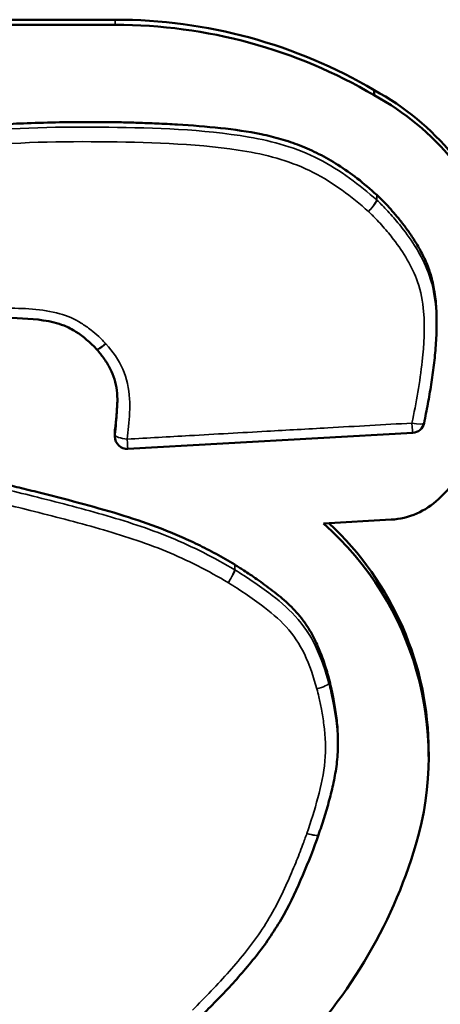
# Model space of a CAD drawing. Header units: inches. Extents: x 1.9 to 64.4, y 1.6 to 69.2.
# Tile 317 of 328: x 54.148 to 54.319, y 62.343 to 62.742. Entities that reach past the tile are written whole.
import ezdxf

# ---------------------------------------------------------------- set-up
doc = ezdxf.new("R2010")
doc.units = ezdxf.units.IN
doc.header["$MEASUREMENT"] = 0
doc.layers.add('Visible (ANSI)', color=7, linetype='Continuous', lineweight=50)
doc.layers.add('Visible Narrow (ANSI)', color=7, linetype='Continuous', lineweight=35)

msp = doc.modelspace()

# ---------------------------------------------------------------- linework, layer by layer
at = {"layer": 'Visible (ANSI)'}
for p, q in [((54.18716422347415, 62.74247216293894), (54.14087903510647, 62.74247216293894)), ((54.14087903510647, 62.74039304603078), (54.18716422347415, 62.74039304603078)), ((54.29228392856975, 62.71180972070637), (54.29228392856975, 62.71388883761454)), ((54.31754029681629, 62.62065864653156), (54.31754029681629, 62.61857952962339)), ((54.18698761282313, 62.57552872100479), (54.18698761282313, 62.5734496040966)), ((54.30784986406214, 62.57497160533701), (54.19226896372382, 62.56845752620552)), ((54.29907576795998, 62.5397937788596), (54.27168911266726, 62.5382502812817)), ((54.27749794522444, 62.4504794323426), (54.27749794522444, 62.44840031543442)), ((54.31433499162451, 62.44369323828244), (54.31433499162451, 62.44577235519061))]:
    msp.add_line(p, q, dxfattribs=at)
for centre, radius, start, end in [((54.30756851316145, 62.5799636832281), 0.0049999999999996, 273.2257476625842, 348.1967755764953), ((54.19198761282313, 62.5734496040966), 0.0049999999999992, 180, 273.225747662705), ((54.26490990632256, 62.41363112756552), 0.0050000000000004, 340.9676212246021, 341.3209260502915)]:
    msp.add_arc(centre, radius, start, end, dxfattribs=at)
for centre, major_axis, ratio, start_param, end_param in [((54.18716422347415, 62.54323902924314), (-0.2036841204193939, -1.68e-14), 0.978147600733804, 4.170107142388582, 4.712388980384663), ((54.18716422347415, 62.54115991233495), (0.2036841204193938, -8e-16), 0.9781476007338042, 1.028514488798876, 1.5707963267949), ((54.24002765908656, 62.62175522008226), (0.1077164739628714, -1.9e-15), 0.978147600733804, 0.2880481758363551, 1.064286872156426), ((54.24002765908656, 62.61967610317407), (0.1077164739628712, -2.1e-15), 0.9781476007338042, 0.2880481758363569, 1.064286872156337), ((54.17559846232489, 62.60589779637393), (0.0051320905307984, -0.0001874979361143), 0.9130938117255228, 0.7080922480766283, 0.7309219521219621), ((54.2500691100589, 62.61628465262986), (0.097553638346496, -1.6e-15), 0.9781476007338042, 5.487650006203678, 6.088650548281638), ((54.29735007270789, 62.56908961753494), (-0.0300000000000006, 3.5e-15), 0.978147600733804, 1.62835127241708, 2.346057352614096), ((54.18344703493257, 62.44369323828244), (0.1308879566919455, -2.6e-15), 0.978147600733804, 6.001127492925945, 7.114127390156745), ((54.18344703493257, 62.44577235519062), (0.1308879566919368, -2.2e-15), 0.978147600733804, 1.68e-14, 0.8085277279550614), ((54.10641439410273, 62.46552822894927), (0.2110897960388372, -3.5e-15), 0.9781476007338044, 5.497931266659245, 6.001127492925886)]:
    msp.add_ellipse(centre, major_axis=major_axis, ratio=ratio, start_param=start_param, end_param=end_param, dxfattribs=at)
for points, knots in [([(54.07045088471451, 62.68472374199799), (54.07066894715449, 62.68480423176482), (54.07150652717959, 62.68511339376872), (54.0733201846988, 62.68576186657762), (54.07619550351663, 62.68676274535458), (54.08171260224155, 62.68861264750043), (54.09014825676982, 62.6912474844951), (54.10163903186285, 62.69441552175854), (54.11239990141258, 62.69675048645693), (54.12208490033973, 62.69823827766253), (54.13066352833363, 62.69921993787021), (54.14053776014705, 62.70000245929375), (54.1519863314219, 62.70057649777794), (54.16528891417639, 62.70091753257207), (54.17520833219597, 62.70100781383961), (54.18184765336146, 62.70098341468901), (54.18509833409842, 62.70094812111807), (54.19015243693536, 62.70085869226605), (54.19664629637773, 62.70068353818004), (54.20421629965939, 62.7003964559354), (54.21541937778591, 62.69981539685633), (54.22961356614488, 62.69872485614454), (54.24365510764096, 62.6967950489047), (54.25437715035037, 62.69416910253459), (54.26221598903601, 62.69153404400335), (54.26999612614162, 62.68807026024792), (54.27777822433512, 62.68362419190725), (54.28565762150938, 62.67811260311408), (54.2906523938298, 62.67374886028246), (54.29325509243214, 62.67147330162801)], [0, 0, 0, 0, 0.0017760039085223, 0.0068216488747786, 0.0147140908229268, 0.0250316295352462, 0.0512623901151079, 0.0821806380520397, 0.1159786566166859, 0.1351742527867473, 0.1568636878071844, 0.1817781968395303, 0.2106491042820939, 0.2442052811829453, 0.2831723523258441, 0.2862324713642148, 0.2947971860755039, 0.3079437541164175, 0.3247506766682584, 0.3442982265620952, 0.3656692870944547, 0.410232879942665, 0.4527857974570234, 0.4735027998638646, 0.4943669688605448, 0.5158608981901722, 0.5385268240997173, 0.5629437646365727, 0.5895279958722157, 0.5895279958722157, 0.5895279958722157, 0.5895279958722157]), ([(54.29325509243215, 62.671473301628), (54.29327237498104, 62.67145819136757), (54.29328954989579, 62.67144296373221), (54.29332368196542, 62.67141227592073), (54.29334063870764, 62.67139681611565), (54.29335748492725, 62.6713812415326)], [0, 0, 0, 0, 0.0001766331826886, 0.0001766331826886, 0.0003532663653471, 0.0003532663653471, 0.0003532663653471, 0.0003532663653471]), ([(54.29335748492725, 62.6713812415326), (54.29338140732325, 62.67135912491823), (54.29352455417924, 62.67122657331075), (54.29411270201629, 62.67066939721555), (54.29534686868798, 62.669457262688), (54.29729140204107, 62.66744533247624), (54.29973628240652, 62.66475481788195), (54.30251058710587, 62.66146670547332), (54.30544423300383, 62.65766207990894), (54.30836698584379, 62.65342085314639), (54.31112171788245, 62.6488063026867), (54.31358248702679, 62.64377531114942), (54.31556174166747, 62.63813020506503), (54.31666820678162, 62.63289986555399), (54.31723842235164, 62.62824623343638), (54.31749022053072, 62.62448124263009), (54.31754029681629, 62.6219163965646), (54.31754029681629, 62.62065864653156)], [0.0001790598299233, 0.0001790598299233, 0.0001790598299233, 0.0001790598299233, 0.0004298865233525, 0.0016810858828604, 0.0064179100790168, 0.0137555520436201, 0.0232468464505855, 0.0344552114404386, 0.0469587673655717, 0.0603565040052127, 0.0742777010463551, 0.0885532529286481, 0.103732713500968, 0.1206505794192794, 0.1300504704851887, 0.1402317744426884, 0.1500290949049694, 0.1500290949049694, 0.1500290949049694, 0.1500290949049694]), ([(54.17953389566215, 62.6088864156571), (54.17694024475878, 62.61172829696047), (54.17420300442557, 62.61398314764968), (54.16961316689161, 62.61693837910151), (54.16802941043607, 62.61777646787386), (54.16377932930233, 62.61946854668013), (54.16092413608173, 62.62013239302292), (54.1524972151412, 62.62139231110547), (54.14661861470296, 62.62158207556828), (54.1351254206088, 62.62157697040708), (54.12923432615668, 62.62130097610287), (54.12109305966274, 62.62010881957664), (54.11852828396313, 62.61952022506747), (54.11190542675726, 62.61729091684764), (54.1080378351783, 62.61526704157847), (54.10367291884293, 62.6125558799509), (54.10331787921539, 62.6123338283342), (54.10295844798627, 62.61210896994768)], [0.0001511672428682, 0.0001511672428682, 0.0001511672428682, 0.0001511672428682, 0.0315221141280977, 0.0315221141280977, 0.0479446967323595, 0.0479446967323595, 0.0730414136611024, 0.0730414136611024, 0.1183509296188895, 0.1183509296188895, 0.1636604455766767, 0.1636604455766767, 0.1863152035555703, 0.1863152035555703, 0.2234454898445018, 0.2234454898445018, 0.2266987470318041, 0.2266987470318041, 0.2266987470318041, 0.2266987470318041]), ([(54.3175402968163, 62.61857952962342), (54.3175402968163, 62.61584119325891), (54.31742586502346, 62.61312678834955), (54.31704399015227, 62.60773644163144), (54.31677597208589, 62.60506107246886), (54.31613416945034, 62.59975274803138), (54.31576019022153, 62.59712226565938), (54.31493419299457, 62.59189084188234), (54.31448401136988, 62.5892918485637), (54.31351985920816, 62.58409946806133), (54.31299844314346, 62.58150422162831), (54.31246279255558, 62.57894092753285)], [0.139162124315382, 0.139162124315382, 0.139162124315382, 0.139162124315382, 0.1593780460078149, 0.1593780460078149, 0.1795939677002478, 0.1795939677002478, 0.1998098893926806, 0.1998098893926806, 0.2200258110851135, 0.2200258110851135, 0.2402417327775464, 0.2402417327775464, 0.2402417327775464, 0.2402417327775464]), ([(54.18801103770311, 62.58739619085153), (54.18801103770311, 62.58904233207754), (54.18793522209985, 62.59062947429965), (54.187552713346, 62.59372859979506), (54.18724553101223, 62.59523215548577), (54.18637235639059, 62.59814196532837), (54.18580641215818, 62.59955036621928), (54.184429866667, 62.60229012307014), (54.18361653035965, 62.60362619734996), (54.1817663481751, 62.60625437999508), (54.18079630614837, 62.6074395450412), (54.17960816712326, 62.60880313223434)], [0.0520254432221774, 0.0520254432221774, 0.0520254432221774, 0.0520254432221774, 0.0660321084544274, 0.0660321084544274, 0.0800387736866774, 0.0800387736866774, 0.0940454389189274, 0.0940454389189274, 0.1080521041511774, 0.1080521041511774, 0.1220587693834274, 0.1220587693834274, 0.1220587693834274, 0.1220587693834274]), ([(54.18702427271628, 62.57611987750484), (54.18712931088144, 62.57696365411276), (54.18734234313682, 62.578782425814), (54.18772600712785, 62.58263824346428), (54.18794422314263, 62.58589133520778), (54.18799693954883, 62.58816836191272), (54.18800112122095, 62.58840213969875)], [0.0152495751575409, 0.0152495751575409, 0.0152495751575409, 0.0152495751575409, 0.0218712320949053, 0.0295101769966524, 0.0454294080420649, 0.0472506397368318, 0.0472506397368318, 0.0472506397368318, 0.0472506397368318]), ([(54.12555934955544, 62.55813853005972), (54.12565461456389, 62.55811674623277), (54.12604274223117, 62.5580279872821), (54.12690061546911, 62.55783059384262), (54.12829508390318, 62.55750819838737), (54.13017573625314, 62.55707067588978), (54.13249788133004, 62.5565269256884), (54.13634883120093, 62.55561871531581), (54.14193144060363, 62.55428592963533), (54.14934295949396, 62.55248396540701), (54.16030387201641, 62.54975825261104), (54.17416090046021, 62.54617288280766), (54.19037862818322, 62.54158849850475), (54.20329410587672, 62.53718803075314), (54.21325096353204, 62.53313232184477), (54.22069307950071, 62.52971464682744), (54.22818962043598, 62.52587903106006), (54.23310377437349, 62.5229974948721), (54.23560730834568, 62.52152905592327)], [4.4172381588e-05, 4.4172381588e-05, 4.4172381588e-05, 4.4172381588e-05, 0.0007896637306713, 0.0030814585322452, 0.0067595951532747, 0.0117082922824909, 0.0178117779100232, 0.0249542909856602, 0.0418934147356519, 0.0615998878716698, 0.0831483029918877, 0.1280720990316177, 0.1708184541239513, 0.2117604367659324, 0.2321992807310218, 0.2529803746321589, 0.2743916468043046, 0.2966315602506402, 0.2966315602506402, 0.2966315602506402, 0.2966315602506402]), ([(54.23560730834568, 62.52152905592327), (54.23561832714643, 62.52152259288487), (54.23562932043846, 62.52151608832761), (54.23565125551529, 62.52150299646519), (54.23566219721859, 62.52149640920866), (54.23567311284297, 62.52148978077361)], [0, 0, 0, 0, 9.79020420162e-05, 9.79020420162e-05, 0.0001958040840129, 0.0001958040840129, 0.0001958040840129, 0.0001958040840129]), ([(54.23567311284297, 62.52148978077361), (54.23570112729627, 62.52147276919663), (54.23584239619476, 62.52138693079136), (54.23616469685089, 62.52118888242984), (54.23670223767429, 62.52085552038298), (54.23777827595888, 62.52018010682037), (54.23950194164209, 62.51907596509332), (54.24193723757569, 62.51746984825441), (54.24476287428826, 62.51554061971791), (54.24894310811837, 62.51256307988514), (54.2531611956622, 62.50932424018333), (54.25721954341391, 62.50579495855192), (54.26010248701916, 62.50293969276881), (54.26281440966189, 62.49977109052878), (54.26535716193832, 62.49617379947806), (54.26773451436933, 62.49203599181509), (54.26952792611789, 62.48816392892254), (54.27089208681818, 62.48472459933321), (54.27190796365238, 62.481865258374), (54.27289243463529, 62.47879585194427), (54.2734902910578, 62.47666519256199), (54.27379760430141, 62.47556937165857)], [9.83699437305e-05, 9.83699437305e-05, 9.83699437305e-05, 9.83699437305e-05, 0.0003496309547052, 0.0013656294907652, 0.0029986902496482, 0.0051995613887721, 0.0111080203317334, 0.0186984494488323, 0.0275799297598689, 0.0373639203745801, 0.0581023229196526, 0.0684083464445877, 0.0787258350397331, 0.089336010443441, 0.1005591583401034, 0.1127457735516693, 0.1262623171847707, 0.133636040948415, 0.1414801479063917, 0.1498397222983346, 0.1586911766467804, 0.1586911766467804, 0.1586911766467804, 0.1586911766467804]), ([(54.27379760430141, 62.47556937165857), (54.27379998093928, 62.47556089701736), (54.27380233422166, 62.475552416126), (54.27380699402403, 62.47553544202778), (54.27380930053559, 62.47552694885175), (54.27381158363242, 62.47551844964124)], [0, 0, 0, 0, 6.84583018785e-05, 6.84583018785e-05, 0.0001369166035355, 0.0001369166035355, 0.0001369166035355, 0.0001369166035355]), ([(54.27381158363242, 62.47551844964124), (54.27381869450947, 62.4754919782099), (54.27385319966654, 62.47536336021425), (54.27398845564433, 62.47484584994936), (54.274264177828, 62.47374742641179), (54.27468705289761, 62.47195794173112), (54.27520101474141, 62.46961346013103), (54.27575859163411, 62.46681466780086), (54.27652004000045, 62.46247598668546), (54.27713806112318, 62.45784144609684), (54.27745385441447, 62.45340901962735), (54.27749794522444, 62.45132914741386), (54.27749794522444, 62.45047943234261)], [6.88929692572e-05, 6.88929692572e-05, 6.88929692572e-05, 6.88929692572e-05, 0.0002821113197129, 0.0011047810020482, 0.0042300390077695, 0.0090930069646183, 0.0154123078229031, 0.0229084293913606, 0.0313044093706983, 0.0497050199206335, 0.0592864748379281, 0.0659047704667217, 0.0659047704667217, 0.0659047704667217, 0.0659047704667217]), ([(54.27749794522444, 62.44840031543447), (54.27749794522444, 62.44580398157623), (54.27732181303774, 62.4432113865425), (54.2767009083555, 62.43814252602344), (54.27626206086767, 62.4356588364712), (54.27522686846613, 62.43077109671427), (54.27463000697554, 62.42836532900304), (54.27333706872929, 62.42360748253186), (54.2726404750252, 62.42125839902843), (54.27118520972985, 62.41660252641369), (54.27040952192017, 62.41428663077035), (54.2696465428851, 62.41202979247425)], [0.0623965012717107, 0.0623965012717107, 0.0623965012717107, 0.0623965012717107, 0.0809126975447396, 0.0809126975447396, 0.0994288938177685, 0.0994288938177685, 0.1179450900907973, 0.1179450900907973, 0.1364612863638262, 0.1364612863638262, 0.1549774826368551, 0.1549774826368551, 0.1549774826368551, 0.1549774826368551]), ([(54.2696365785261, 62.41200061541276), (54.26775654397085, 62.40655060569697), (54.26555865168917, 62.40100256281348), (54.26094471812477, 62.39021532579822), (54.25846622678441, 62.38485837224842), (54.25264648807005, 62.37437272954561), (54.24928601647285, 62.36935085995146), (54.24204271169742, 62.35989316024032), (54.23817423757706, 62.35541361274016), (54.23020367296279, 62.3467281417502), (54.22605550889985, 62.34250945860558), (54.22196573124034, 62.33843404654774)], [3.83847958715e-05, 3.83847958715e-05, 3.83847958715e-05, 3.83847958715e-05, 0.0445243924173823, 0.0445243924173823, 0.0890104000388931, 0.0890104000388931, 0.1334964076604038, 0.1334964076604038, 0.1779824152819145, 0.1779824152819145, 0.2224684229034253, 0.2224684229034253, 0.2224684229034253, 0.2224684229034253])]:
    msp.add_open_spline(points, degree=3, knots=knots, dxfattribs=at)
msp.add_open_spline([(54.18698761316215, 62.57552872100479), (54.18698761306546, 62.57572606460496), (54.18699982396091, 62.57592347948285), (54.18702427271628, 62.57611987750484)], degree=3, dxfattribs=at)
at = {"layer": 'Visible Narrow (ANSI)'}
msp.add_line((54.18716422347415, 62.74039304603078), (54.18716422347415, 62.74247216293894), dxfattribs=at)
for centre, major_axis, ratio, start_param, end_param in [((54.2899229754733, 62.66574778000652), (0.0032910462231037, 0.0037641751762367), 0.1385572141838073, 4.555219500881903, 6.126015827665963), ((54.28992297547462, 62.66574778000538), (0.00339425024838, 0.0036713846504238), 0.142814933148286, 4.559124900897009, 6.129921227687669), ((54.28992297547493, 62.66574778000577), (-0.004999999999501, -4e-16), 0.978147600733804, 3.955171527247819, 3.982987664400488), ((54.18322704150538, 62.6122569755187), (-0.0036931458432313, -0.0033705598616), 0.1551005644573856, 0, 1.430177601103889), ((54.183377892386, 62.61208781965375), (-0.0037697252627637, -0.0032846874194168), 0.1582369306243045, 0, 1.433783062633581), ((54.30756851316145, 62.5799636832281), (0.0048942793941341, -0.0010227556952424), 0.203699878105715, 4.754930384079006, 6.283185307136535), ((54.30756851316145, 62.5799636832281), (0.0002813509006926, -0.0049920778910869), 0.0119597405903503, 4.92149172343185, 6.283185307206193), ((54.1919876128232, 62.5734496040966), (-0.0050000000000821, 1e-16), 0.978147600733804, 6.162016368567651, 6.283185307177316), ((54.19198761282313, 62.57344960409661), (-0.0049617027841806, 0.0006176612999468), 0.2063872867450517, 0.0256866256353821, 1.596482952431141), ((54.19198761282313, 62.57344960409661), (0.0002813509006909, -0.0049920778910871), 0.0119597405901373, 4.921491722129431, 6.283185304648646), ((54.23303593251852, 62.5152555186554), (0.00252968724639, 0.004312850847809), 0.1069238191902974, 4.532075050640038, 6.102871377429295), ((54.23303593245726, 62.51525551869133), (0.0025952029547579, 0.0042737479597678), 0.1096601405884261, 4.533727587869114, 6.104523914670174), ((54.23303593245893, 62.51525551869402), (-0.0049999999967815, -4e-16), 0.9781476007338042, 4.156809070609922, 4.172226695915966), ((54.26897573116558, 62.47219645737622), (0.0048142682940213, 0.0013501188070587), 0.2005047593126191, 4.656218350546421, 6.227014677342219), ((54.26897573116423, 62.47219645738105), (0.0048288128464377, 0.0012971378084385), 0.2010860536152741, 4.658424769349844, 6.229221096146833), ((54.2689757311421, 62.47219645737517), (0.0050000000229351, -1e-16), 0.9781476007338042, 0.2569463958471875, 0.2677272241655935), ((54.26490990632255, 62.41363112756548), (0.0047266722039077, -0.0016305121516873), 0.1969993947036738, 4.780241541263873, 6.283185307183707), ((54.26490990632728, 62.41363112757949), (0.004736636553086, -0.001601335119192), 0.1973985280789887, 4.779025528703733, 6.283185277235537)]:
    msp.add_ellipse(centre, major_axis=major_axis, ratio=ratio, start_param=start_param, end_param=end_param, dxfattribs=at)
for points, knots in [([(54.29325509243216, 62.66939418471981), (54.28635640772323, 62.67542575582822), (54.27851997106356, 62.68152529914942), (54.2608417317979, 62.69045147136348), (54.25105809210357, 62.69325875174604), (54.22222441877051, 62.69812767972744), (54.20342635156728, 62.69861528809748), (54.18451823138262, 62.69887221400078), (54.16532717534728, 62.69913298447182), (54.14617418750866, 62.6988518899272), (54.11827956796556, 62.69573213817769), (54.10966990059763, 62.69420278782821), (54.09735537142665, 62.69115576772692), (54.09344891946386, 62.69007810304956), (54.08628152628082, 62.68796062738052), (54.08300179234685, 62.6869361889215), (54.07664415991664, 62.68484586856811), (54.07347978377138, 62.68376262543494), (54.0704688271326, 62.682651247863)], [-0.5757661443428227, -0.5757661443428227, -0.5757661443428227, -0.5757661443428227, -0.5052875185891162, -0.5052875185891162, -0.4330245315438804, -0.4330245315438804, -0.2901087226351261, -0.2901087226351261, -0.2901087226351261, -0.145054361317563, -0.145054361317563, -0.0807484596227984, -0.0807484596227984, -0.0504060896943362, -0.0504060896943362, -0.0245673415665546, -0.0245673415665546, -4.86847841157e-05, -4.86847841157e-05, -4.86847841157e-05, -4.86847841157e-05]), ([(54.07223410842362, 62.67703590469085), (54.07524456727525, 62.67814709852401), (54.07828274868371, 62.67918542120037), (54.08454691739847, 62.68124501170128), (54.08777752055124, 62.68225408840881), (54.09483547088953, 62.68433923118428), (54.09866900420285, 62.68539645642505), (54.11071074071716, 62.68837597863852), (54.11903106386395, 62.68985402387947), (54.14632826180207, 62.69290695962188), (54.16541460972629, 62.69320102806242), (54.18444877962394, 62.69294238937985), (54.20320232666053, 62.69268756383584), (54.22204211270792, 62.69215582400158), (54.2498695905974, 62.68745680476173), (54.25907104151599, 62.68480206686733), (54.27571661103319, 62.6763973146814), (54.28302683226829, 62.67073757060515), (54.28992297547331, 62.66470822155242)], [4.86847439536e-05, 4.86847439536e-05, 4.86847439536e-05, 4.86847439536e-05, 0.0245673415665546, 0.0245673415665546, 0.0504060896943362, 0.0504060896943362, 0.0807484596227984, 0.0807484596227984, 0.145054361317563, 0.145054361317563, 0.2901087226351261, 0.2901087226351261, 0.2901087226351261, 0.4330245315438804, 0.4330245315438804, 0.5052875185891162, 0.5052875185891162, 0.5757661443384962, 0.5757661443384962, 0.5757661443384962, 0.5757661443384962]), ([(54.29325509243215, 62.671473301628), (54.29325509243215, 62.67121341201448), (54.29325509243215, 62.67095352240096), (54.29325509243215, 62.67043374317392), (54.29325509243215, 62.67017385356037), (54.29325509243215, 62.66991396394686), (54.29325509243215, 62.66974070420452), (54.29325509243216, 62.66956744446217), (54.29325509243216, 62.66939418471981)], [0, 0, 0, 0, 0.009525, 0.009525, 0.01905, 0.01905, 0.01905, 0.0254, 0.0254, 0.0254, 0.0254]), ([(54.29335748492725, 62.66930212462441), (54.29335748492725, 62.66947538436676), (54.29335748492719, 62.66964864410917), (54.29335748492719, 62.66982190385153), (54.29335748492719, 62.67008179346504), (54.29335748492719, 62.67034168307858), (54.29335748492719, 62.67086146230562), (54.29335748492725, 62.67112135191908), (54.29335748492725, 62.6713812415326)], [-0.0254, -0.0254, -0.0254, -0.0254, -0.01905, -0.01905, -0.01905, -0.009525, -0.009525, 0, 0, 0, 0]), ([(54.31755200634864, 62.61857888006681), (54.31754835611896, 62.62090010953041), (54.31745777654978, 62.6232380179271), (54.31725518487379, 62.62559452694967), (54.3168800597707, 62.62995791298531), (54.31605581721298, 62.63449097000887), (54.3121559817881, 62.64576963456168), (54.30832799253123, 62.65177636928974), (54.30265311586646, 62.65920185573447), (54.30113943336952, 62.66104122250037), (54.29875865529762, 62.66375155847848), (54.2979307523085, 62.66466261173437), (54.29643777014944, 62.66624937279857), (54.29577674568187, 62.66693345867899), (54.29454622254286, 62.66816695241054), (54.29390991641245, 62.66879139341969), (54.2933574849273, 62.66930212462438)], [-0.1391621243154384, -0.1391621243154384, -0.1391621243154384, -0.1391621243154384, -0.1219935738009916, -0.1219935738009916, -0.1219935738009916, -0.090203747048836, -0.090203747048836, -0.0393400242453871, -0.0393400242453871, -0.0218917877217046, -0.0218917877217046, -0.012860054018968, -0.012860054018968, -0.0058968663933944, -0.0058968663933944, -0.0001718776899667, -0.0001718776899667, -0.0001718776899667, -0.0001718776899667]), ([(54.28992297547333, 62.66470822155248), (54.29046898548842, 62.66420342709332), (54.29099803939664, 62.66368127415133), (54.2921611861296, 62.66251531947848), (54.29278886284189, 62.66186582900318), (54.29421263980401, 62.660352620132), (54.29500276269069, 62.65948316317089), (54.29727649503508, 62.65689469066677), (54.29872066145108, 62.65513946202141), (54.30411261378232, 62.64808417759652), (54.30765903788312, 62.64247052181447), (54.31116970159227, 62.63231737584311), (54.31192317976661, 62.62821151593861), (54.31227277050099, 62.62414514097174), (54.31284640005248, 62.61747278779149), (54.31246002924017, 62.61073865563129), (54.31080843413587, 62.59558886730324), (54.3093051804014, 62.58723474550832), (54.30756851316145, 62.57892412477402)], [0.0001718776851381, 0.0001718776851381, 0.0001718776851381, 0.0001718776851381, 0.0058968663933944, 0.0058968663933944, 0.012860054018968, 0.012860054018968, 0.0218917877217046, 0.0218917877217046, 0.0393400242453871, 0.0393400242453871, 0.090203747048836, 0.090203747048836, 0.1219935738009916, 0.1219935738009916, 0.1219935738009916, 0.1741562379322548, 0.1741562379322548, 0.2402417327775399, 0.2402417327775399, 0.2402417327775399, 0.2402417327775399]), ([(54.18322704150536, 62.61121741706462), (54.18270263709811, 62.61179201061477), (54.18215564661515, 62.61234660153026), (54.18121173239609, 62.61326782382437), (54.18081906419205, 62.61363893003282), (54.1794155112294, 62.61492689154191), (54.17837500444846, 62.61581297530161), (54.17601157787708, 62.61766657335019), (54.17467294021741, 62.6186158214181), (54.17060149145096, 62.62113212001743), (54.1676795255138, 62.62239769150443), (54.15737561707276, 62.62526653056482), (54.14972504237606, 62.62547751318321), (54.14217741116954, 62.62553511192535), (54.13484459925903, 62.62559107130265), (54.12745830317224, 62.62536213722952), (54.11309757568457, 62.62250463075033), (54.10647495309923, 62.61916713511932), (54.10030663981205, 62.61530826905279)], [0.0001511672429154, 0.0001511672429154, 0.0001511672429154, 0.0001511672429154, 0.0061515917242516, 0.0061515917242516, 0.0103117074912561, 0.0103117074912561, 0.0208163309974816, 0.0208163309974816, 0.0333952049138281, 0.0333952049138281, 0.0575147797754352, 0.0575147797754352, 0.1150295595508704, 0.1150295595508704, 0.1150295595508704, 0.1709073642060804, 0.1709073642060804, 0.2266987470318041, 0.2266987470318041, 0.2266987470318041, 0.2266987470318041]), ([(54.18337789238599, 62.6110482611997), (54.18335308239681, 62.61107673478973), (54.18332810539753, 62.61110506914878), (54.18327782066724, 62.61116145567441), (54.18325251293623, 62.61118950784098), (54.18322704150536, 62.61121741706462)], [-0.0005828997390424, -0.0005828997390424, -0.0005828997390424, -0.0005828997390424, -0.0002914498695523, -0.0002914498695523, -6.22e-14, -6.22e-14, -6.22e-14, -6.22e-14]), ([(54.19198761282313, 62.57241004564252), (54.19220085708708, 62.57412304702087), (54.19238998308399, 62.57584296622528), (54.19289372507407, 62.58130471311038), (54.19313490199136, 62.5850549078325), (54.1929551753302, 62.58879684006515), (54.19275859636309, 62.5928896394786), (54.19189211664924, 62.59704967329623), (54.18853539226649, 62.60455530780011), (54.18608305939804, 62.6079436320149), (54.183377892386, 62.61104826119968)], [0.0157437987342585, 0.0157437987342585, 0.0157437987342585, 0.0157437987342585, 0.0291826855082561, 0.0291826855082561, 0.0583653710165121, 0.0583653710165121, 0.0583653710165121, 0.0902844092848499, 0.0902844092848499, 0.1220587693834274, 0.1220587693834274, 0.1220587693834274, 0.1220587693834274]), ([(54.18801436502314, 62.5873941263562), (54.18802088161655, 62.58469856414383), (54.18783028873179, 62.58187663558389), (54.1874153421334, 62.57737763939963), (54.1872318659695, 62.57570836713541), (54.18702427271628, 62.57404076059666)], [-0.052025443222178, -0.052025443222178, -0.052025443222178, -0.052025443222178, -0.0291826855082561, -0.0291826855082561, -0.0157437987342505, -0.0157437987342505, -0.0157437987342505, -0.0157437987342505]), ([(54.30756851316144, 62.578924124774), (54.29618296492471, 62.57828244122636), (54.28479741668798, 62.57764075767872), (54.26515981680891, 62.57653399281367), (54.25690776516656, 62.57606891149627), (54.2486557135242, 62.57560383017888), (54.23819808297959, 62.57501444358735), (54.22774045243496, 62.57442505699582), (54.2088510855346, 62.57336046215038), (54.20041934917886, 62.57288525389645), (54.19198761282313, 62.57241004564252)], [0.0097519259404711, 0.0097519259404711, 0.0097519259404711, 0.0097519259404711, 0.0966536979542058, 0.0966536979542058, 0.1596386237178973, 0.1596386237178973, 0.1596386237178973, 0.2394579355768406, 0.2394579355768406, 0.30381432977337, 0.30381432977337, 0.30381432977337, 0.30381432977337]), ([(54.18702427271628, 62.57404076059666), (54.18702427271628, 62.57421402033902), (54.18702427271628, 62.57438728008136), (54.18702427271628, 62.57456053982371), (54.18702427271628, 62.57482042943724), (54.18702427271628, 62.57508031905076), (54.18702427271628, 62.57560009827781), (54.18702427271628, 62.57585998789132), (54.18702427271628, 62.57611987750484)], [-0.0254, -0.0254, -0.0254, -0.0254, -0.01905, -0.01905, -0.01905, -0.009525, -0.009525, 0, 0, 0, 0]), ([(54.23560730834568, 62.51944993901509), (54.22747687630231, 62.52421881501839), (54.21864928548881, 62.5288256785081), (54.20058778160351, 62.53620995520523), (54.19131827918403, 62.53918705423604), (54.182104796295, 62.54182221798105), (54.17269998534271, 62.54451210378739), (54.16329763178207, 62.54692685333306), (54.14977884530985, 62.55029650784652), (54.14567951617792, 62.55129930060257), (54.13624768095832, 62.55357018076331), (54.13088755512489, 62.55484103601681), (54.12555934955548, 62.55605941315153)], [-0.2922094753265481, -0.2922094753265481, -0.2922094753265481, -0.2922094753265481, -0.2199811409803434, -0.2199811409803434, -0.1476553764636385, -0.1476553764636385, -0.1476553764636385, -0.0738276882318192, -0.0738276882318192, -0.0417390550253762, -0.0417390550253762, -4.41582432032e-05, -4.41582432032e-05, -4.41582432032e-05, -4.41582432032e-05]), ([(54.12442116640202, 62.5502575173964), (54.12974928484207, 62.5490391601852), (54.13506825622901, 62.54777786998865), (54.14447242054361, 62.54551365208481), (54.1485585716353, 62.54451407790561), (54.16202983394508, 62.54115626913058), (54.17140225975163, 62.53874818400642), (54.18070154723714, 62.53608847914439), (54.18981165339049, 62.53348288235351), (54.19889458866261, 62.53056188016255), (54.21648636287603, 62.52336964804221), (54.22490657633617, 62.51898420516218), (54.23303593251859, 62.51421596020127)], [4.41581036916e-05, 4.41581036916e-05, 4.41581036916e-05, 4.41581036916e-05, 0.0417390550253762, 0.0417390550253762, 0.0738276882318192, 0.0738276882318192, 0.1476553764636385, 0.1476553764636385, 0.1476553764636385, 0.2199811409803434, 0.2199811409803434, 0.292209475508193, 0.292209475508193, 0.292209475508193, 0.292209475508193]), ([(54.23560730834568, 62.52152905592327), (54.23560730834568, 62.52126916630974), (54.23560730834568, 62.52100927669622), (54.23560730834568, 62.52048949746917), (54.23560730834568, 62.52022960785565), (54.23560730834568, 62.51996971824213), (54.23560730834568, 62.51979645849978), (54.23560730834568, 62.51962319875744), (54.23560730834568, 62.51944993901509)], [0, 0, 0, 0, 0.009525, 0.009525, 0.01905, 0.01905, 0.01905, 0.0254, 0.0254, 0.0254, 0.0254]), ([(54.23567311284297, 62.51941066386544), (54.23567311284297, 62.51958392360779), (54.23567311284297, 62.51975718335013), (54.23567311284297, 62.51993044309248), (54.23567311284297, 62.52019033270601), (54.23567311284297, 62.52045022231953), (54.23567311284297, 62.52097000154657), (54.23567311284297, 62.52122989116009), (54.23567311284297, 62.52148978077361)], [-0.0254, -0.0254, -0.0254, -0.0254, -0.01905, -0.01905, -0.01905, -0.009525, -0.009525, 0, 0, 0, 0]), ([(54.27379760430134, 62.4734902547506), (54.27244564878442, 62.47831107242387), (54.27079656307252, 62.48348090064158), (54.26632395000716, 62.49277365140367), (54.26354875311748, 62.49703846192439), (54.26020787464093, 62.50066439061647), (54.25686699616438, 62.50429031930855), (54.25318460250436, 62.50725256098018), (54.24694767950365, 62.51193843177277), (54.2443894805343, 62.51373703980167), (54.24097093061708, 62.5160280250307), (54.24014496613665, 62.51657276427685), (54.23812228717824, 62.51788512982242), (54.2368596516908, 62.51869014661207), (54.23567311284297, 62.51941066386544)], [-0.1488681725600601, -0.1488681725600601, -0.1488681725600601, -0.1488681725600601, -0.1099367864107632, -0.1099367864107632, -0.0757209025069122, -0.0757209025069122, -0.0757209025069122, -0.0415050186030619, -0.0415050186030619, -0.0181217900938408, -0.0181217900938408, -0.0107234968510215, -0.0107234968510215, -9.69709206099e-05, -9.69709206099e-05, -9.69709206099e-05, -9.69709206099e-05]), ([(54.23303593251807, 62.51421596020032), (54.23422074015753, 62.51349649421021), (54.23538858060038, 62.51275039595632), (54.23736014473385, 62.51147119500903), (54.2381653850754, 62.51094012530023), (54.24149876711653, 62.5087062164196), (54.24399130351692, 62.50695310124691), (54.250008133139, 62.50243258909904), (54.2534875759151, 62.4996132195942), (54.2564937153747, 62.49635059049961), (54.25949985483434, 62.49308796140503), (54.26196563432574, 62.48930719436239), (54.26608457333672, 62.48074927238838), (54.26762416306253, 62.47597633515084), (54.26897573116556, 62.47115689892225)], [9.69711022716e-05, 9.69711022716e-05, 9.69711022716e-05, 9.69711022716e-05, 0.0107234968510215, 0.0107234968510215, 0.0181217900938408, 0.0181217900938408, 0.0415050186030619, 0.0415050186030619, 0.0757209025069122, 0.0757209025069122, 0.0757209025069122, 0.1099367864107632, 0.1099367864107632, 0.1488681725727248, 0.1488681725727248, 0.1488681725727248, 0.1488681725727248]), ([(54.27379760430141, 62.47556937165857), (54.27379760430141, 62.47530948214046), (54.27379760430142, 62.47504959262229), (54.27379760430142, 62.47452981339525), (54.27379760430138, 62.47426992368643), (54.27379760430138, 62.47401003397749), (54.27379760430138, 62.47383677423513), (54.27379760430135, 62.47366351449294), (54.27379760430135, 62.4734902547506)], [0, 0, 0, 0, 0.00952499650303, 0.00952499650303, 0.01905, 0.01905, 0.01905, 0.0254, 0.0254, 0.0254, 0.0254]), ([(54.27381158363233, 62.47343933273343), (54.27381158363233, 62.47361259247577), (54.27381158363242, 62.47378585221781), (54.27381158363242, 62.47395911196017), (54.27381158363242, 62.4742190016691), (54.27381158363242, 62.47447889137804), (54.27381158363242, 62.47499867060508), (54.27381158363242, 62.47525856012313), (54.27381158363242, 62.47551844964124)], [-0.0254, -0.0254, -0.0254, -0.0254, -0.01905, -0.01905, -0.01905, -0.00952499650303, -0.00952499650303, 0, 0, 0, 0]), ([(54.26897573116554, 62.47115689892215), (54.26926111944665, 62.47009449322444), (54.2695150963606, 62.46902416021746), (54.27014178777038, 62.46628589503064), (54.27049091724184, 62.46461067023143), (54.27119940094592, 62.46084231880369), (54.27154214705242, 62.45874721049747), (54.27246676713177, 62.45173359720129), (54.27270145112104, 62.44677817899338), (54.27222798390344, 62.44188105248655), (54.27174379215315, 62.43687300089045), (54.27067080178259, 62.4319342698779), (54.26807305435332, 62.42216909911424), (54.26652298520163, 62.41736294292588), (54.26490990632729, 62.41259156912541)], [6.7585226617e-05, 6.7585226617e-05, 6.7585226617e-05, 6.7585226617e-05, 0.0086249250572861, 0.0086249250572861, 0.0219240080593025, 0.0219240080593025, 0.0383199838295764, 0.0383199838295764, 0.0766399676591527, 0.0766399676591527, 0.0766399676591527, 0.1158279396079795, 0.1158279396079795, 0.1549774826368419, 0.1549774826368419, 0.1549774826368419, 0.1549774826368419]), ([(54.27747376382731, 62.44838352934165), (54.27746537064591, 62.45173133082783), (54.27720462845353, 62.45507561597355), (54.27648772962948, 62.46051358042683), (54.27613149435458, 62.46268903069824), (54.27539664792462, 62.46659760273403), (54.27503533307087, 62.46833133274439), (54.274385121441, 62.47117236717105), (54.27409752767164, 62.47237485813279), (54.27381158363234, 62.47343933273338)], [-0.0623965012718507, -0.0623965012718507, -0.0623965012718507, -0.0623965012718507, -0.0383199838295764, -0.0383199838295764, -0.0219240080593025, -0.0219240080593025, -0.0086249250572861, -0.0086249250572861, -6.75852139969e-05, -6.75852139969e-05, -6.75852139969e-05, -6.75852139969e-05]), ([(54.26490990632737, 62.41259156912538), (54.26436220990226, 62.41100385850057), (54.26378059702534, 62.4094243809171), (54.26228427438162, 62.40543663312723), (54.26134455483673, 62.40303498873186), (54.25927652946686, 62.39796167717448), (54.25813987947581, 62.39529319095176), (54.25401137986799, 62.38611071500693), (54.25073239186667, 62.37972336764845), (54.24678121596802, 62.37374399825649), (54.24280705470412, 62.36772984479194), (54.23825673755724, 62.36210185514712), (54.228644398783, 62.35125252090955), (54.22356193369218, 62.34604374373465), (54.21843642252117, 62.34093623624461)], [3.83847576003e-05, 3.83847576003e-05, 3.83847576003e-05, 3.83847576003e-05, 0.013092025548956, 0.013092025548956, 0.0330406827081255, 0.0330406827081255, 0.0554639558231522, 0.0554639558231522, 0.1109279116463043, 0.1109279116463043, 0.1109279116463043, 0.1667145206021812, 0.1667145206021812, 0.2224684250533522, 0.2224684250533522, 0.2224684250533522, 0.2224684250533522])]:
    msp.add_open_spline(points, degree=3, knots=knots, dxfattribs=at)

doc.saveas('drawing.dxf')
